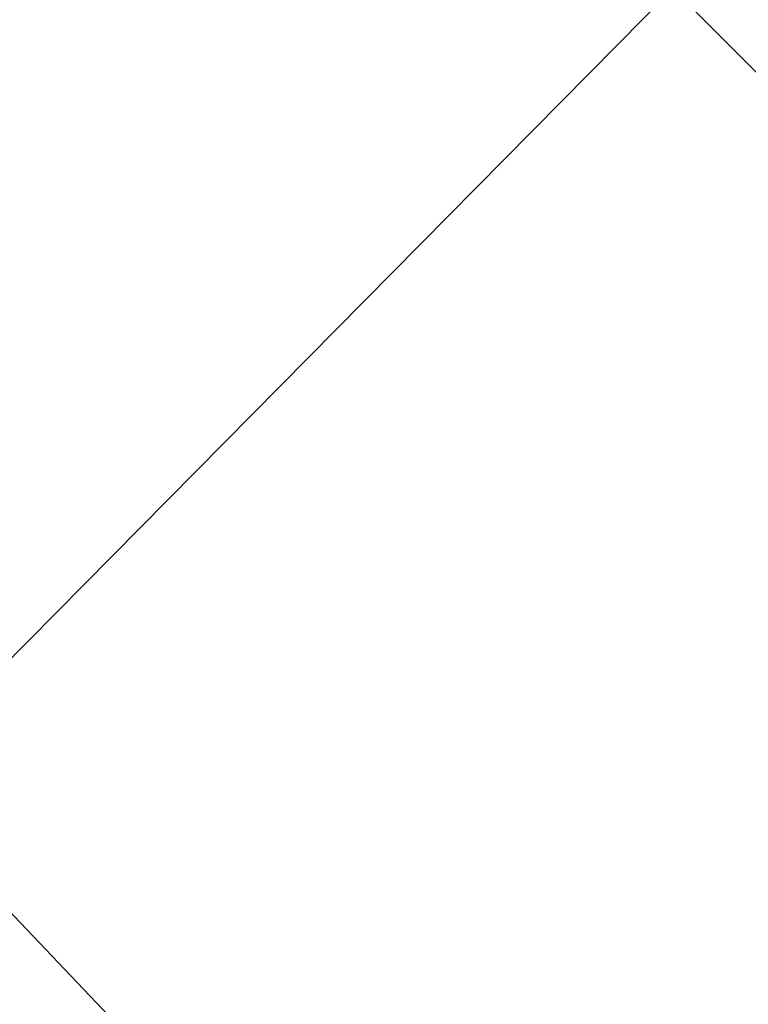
# Model space of a CAD drawing. Header units: metres. Extents: x 345144 to 348639, y 5629211 to 5635235.
# Tile 827 of 1056: x 347505 to 347532, y 5630562 to 5630599. Entities that reach past the tile are written whole.
import ezdxf

# ---------------------------------------------------------------- set-up
doc = ezdxf.new("R2010")
doc.units = ezdxf.units.M
doc.header["$MEASUREMENT"] = 0
for name, color, linetype in [('081-083 Topographie', 7, 'Continuous'), ('AX Flurstück', 7, 'Continuous'), ('Definitionslinie', 7, 'Continuous')]:
    doc.layers.add(name, color=color, linetype=linetype)

msp = doc.modelspace()

# ---------------------------------------------------------------- linework, layer by layer
at = {"layer": '081-083 Topographie', "color": 7, "linetype": 'Continuous', "lineweight": 5, "flags": 128}
msp.add_lwpolyline([(347528.958, 5630599.719), (347533.324, 5630595.349), (347533.324, 5630595.349), (347537.912, 5630591.29), (347537.912, 5630591.29), (347545.972, 5630583.998)], dxfattribs=at)
at = {"layer": 'AX Flurstück', "color": 8, "linetype": 'Continuous', "lineweight": 13, "true_color": 0x808080, "flags": 128}
for points in [[(347306.052, 5630748.849), (347332.931, 5630710.004), (347359.699, 5630671.015), (347390.038, 5630635.554), (347423.141, 5630656.394), (347426.8, 5630652.129), (347459.923, 5630612.632), (347494.895, 5630574.977), (347499.615, 5630570.009), (347531.494, 5630536.451), (347564.004, 5630505.285), (347603.391, 5630465.886)], [(347473.986, 5630659.451), (347481.275, 5630650.68), (347484.724, 5630646.38), (347486.2, 5630644.602), (347490.285, 5630639.943), (347497.752, 5630631.858), (347502.027, 5630627.23), (347505.201, 5630623.579), (347509.218, 5630619.484), (347513.459, 5630615.249), (347521.229, 5630607.498), (347528.959, 5630599.719), (347499.615, 5630570.009), (347494.895, 5630574.977), (347459.923, 5630612.632), (347426.8, 5630652.129), (347423.141, 5630656.394), (347458.263, 5630678.708), (347459.457, 5630677.213), (347463.695, 5630671.907), (347467.281, 5630667.819), (347473.986, 5630659.451)], [(347537.544, 5630615.222), (347553.764, 5630631.484), (347557.333, 5630627.937), (347560.902, 5630624.65), (347533.324, 5630595.349), (347528.959, 5630599.719), (347529.367, 5630600.068), (347540.953, 5630611.701), (347537.544, 5630615.222)], [(347603.391, 5630465.886), (347564.004, 5630505.285), (347531.494, 5630536.451), (347499.615, 5630570.009), (347528.959, 5630599.719), (347533.324, 5630595.349), (347537.912, 5630591.29), (347545.972, 5630583.998), (347554.178, 5630576.63), (347558.175, 5630573.036), (347563.224, 5630568.508), (347570.301, 5630562.156), (347577.416, 5630555.753), (347582.476, 5630551.225), (347587.504, 5630546.658), (347594.592, 5630540.336), (347601.868, 5630533.976), (347606.776, 5630529.414), (347611.826, 5630524.876), (347618.92, 5630518.454), (347626.018, 5630512.131), (347631.067, 5630507.593), (347636.116, 5630503.065)]]:
    msp.add_lwpolyline(points, dxfattribs=at)
at = {"layer": 'Definitionslinie', "color": 7, "linetype": 'Continuous', "lineweight": 5, "flags": 128}
msp.add_lwpolyline([(347528.958, 5630599.719), (347533.324, 5630595.349)], dxfattribs=at)

doc.saveas('drawing.dxf')
